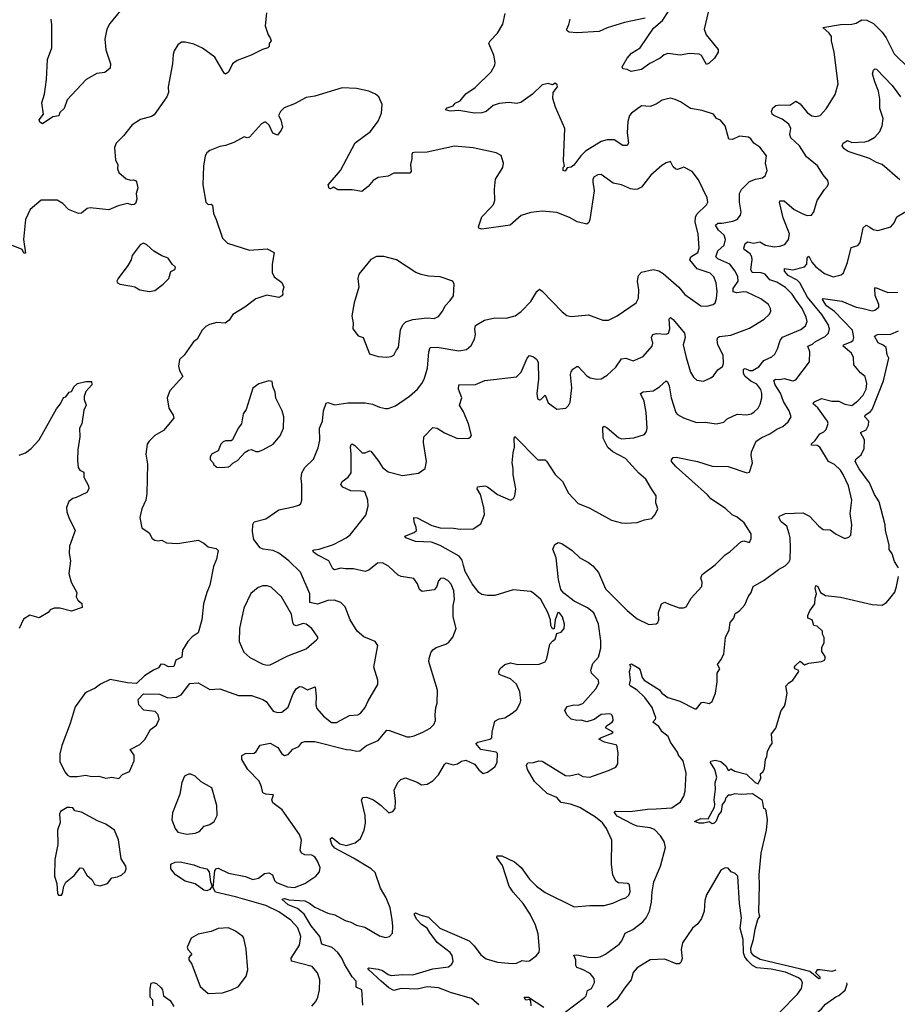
# Model space of a CAD drawing. Extents: x 2056909 to 2160450, y 827444 to 1016825.
# Tile 493 of 501: x 2140556 to 2146651, y 997915 to 1004751. Entities that reach past the tile are written whole.
import ezdxf

# ---------------------------------------------------------------- set-up
doc = ezdxf.new("R2010")
doc.units = 0

msp = doc.modelspace()

# ---------------------------------------------------------------- linework, layer by layer
at = {"layer": '0CON10XD'}
for points in [[(2142268.8, 1004798.8), (2142259.3, 1004709.3), (2142281.2, 1004645), (2142295.6, 1004625.6), (2142301.2, 1004605), (2142288, 1004585), (2142288.8, 1004565), (2142280, 1004555), (2142242.5, 1004545), (2142162.5, 1004505), (2142065, 1004468.8), (2142033.3, 1004445), (2142005, 1004386.7), (2141985, 1004373.3), (2141975, 1004380), (2141911.2, 1004491.2), (2141824.1, 1004554.1), (2141765, 1004581.2), (2141705, 1004596.2), (2141680, 1004595), (2141653.9, 1004576.1), (2141627.5, 1004535), (2141620.7, 1004509.3), (2141615.9, 1004444.1), (2141587.5, 1004285), (2141589.2, 1004245), (2141578, 1004215), (2141488.7, 1004091.3), (2141471.9, 1004078.1), (2141395, 1004058), (2141337.7, 1004022.3), (2141275.6, 1003944.4), (2141225.7, 1003894.3), (2141214.3, 1003865), (2141220.8, 1003775), (2141238, 1003745), (2141236, 1003715), (2141245, 1003690), (2141295, 1003646.7), (2141325, 1003637.5), (2141345, 1003640), (2141360, 1003635), (2141367.5, 1003625), (2141376.7, 1003585), (2141363.8, 1003545), (2141368.8, 1003505), (2141360, 1003475), (2141351.7, 1003468.3), (2141335, 1003466.2), (2141305, 1003476.2), (2141240.6, 1003459.4), (2141175, 1003430), (2141045, 1003445.6), (2141025, 1003439.4), (2140985, 1003408.9), (2140965, 1003406.5), (2140895, 1003432.9), (2140854.3, 1003474.3), (2140815, 1003498.8), (2140705, 1003497.5), (2140627.7, 1003432.3), (2140596.2, 1003365), (2140582, 1003225), (2140595, 1003130), (2140585, 1003130), (2140572.5, 1003155), (2140475, 1003195.8)], [(2141256, 1004815), (2141180.8, 1004725), (2141161.4, 1004685), (2141147.1, 1004615), (2141153.1, 1004543.1), (2141186.2, 1004445), (2141183.3, 1004415), (2141145.9, 1004384.1), (2141091.2, 1004378.8), (2141016.7, 1004335), (2140886.2, 1004195), (2140863.8, 1004135), (2140833.9, 1004106.1), (2140826.7, 1004083.3), (2140785, 1004077.5), (2140715, 1004027.5), (2140695, 1004040), (2140690, 1004055), (2140720, 1004095), (2140710, 1004175), (2140727.1, 1004235), (2140742.9, 1004335), (2140749.2, 1004475), (2140778.6, 1004555), (2140778.8, 1004715), (2140773.8, 1004755)], [(2143637.7, 1002027.7), (2143610, 1002075), (2143625.5, 1002125), (2143602.2, 1002185), (2143605, 1002216), (2143720.6, 1002219.4), (2143785, 1002245.8), (2144005, 1002271.1), (2144037.9, 1002305), (2144078.8, 1002401.2), (2144095, 1002418.8), (2144125, 1002411.2), (2144144.3, 1002394.3), (2144155.8, 1002374.2), (2144158.1, 1002255), (2144146.2, 1002155), (2144150.8, 1002120.8), (2144165, 1002111.2), (2144175, 1002113.8), (2144205, 1002143.3), (2144225, 1002091.2), (2144285, 1002046.2), (2144347.5, 1002055), (2144366.8, 1002073.2), (2144377.5, 1002095), (2144389.4, 1002195), (2144381.7, 1002288.3), (2144385, 1002307.5), (2144396.7, 1002325), (2144425, 1002343.8), (2144435, 1002343.8), (2144495, 1002277.5), (2144517.5, 1002265), (2144564.1, 1002255.9), (2144595, 1002257.1), (2144635, 1002284.3), (2144695, 1002338.6), (2144735, 1002395.6), (2144765, 1002400.6), (2144817, 1002383), (2144885, 1002412.5), (2144947.5, 1002485), (2144951.9, 1002505), (2144942.9, 1002545), (2144952, 1002565), (2144977.2, 1002572.8), (2145045, 1002567.1), (2145062, 1002575), (2145070, 1002605), (2145065.8, 1002674.2), (2145075, 1002684), (2145095, 1002669.2), (2145172.9, 1002575), (2145177.5, 1002545), (2145162.9, 1002495), (2145183.6, 1002405), (2145214.6, 1002304.6), (2145235, 1002270), (2145258.3, 1002248.3), (2145305, 1002241.4), (2145356.1, 1002263.9), (2145375, 1002277.5), (2145405, 1002320), (2145437.5, 1002342.5), (2145443.6, 1002365), (2145441.1, 1002421.1), (2145404.4, 1002495), (2145398.6, 1002528.6), (2145404.2, 1002545), (2145415, 1002552.5), (2145495, 1002560.6), (2145625, 1002609.2), (2145725, 1002671.2), (2145760, 1002705), (2145771.4, 1002725), (2145770.6, 1002745), (2145755.7, 1002775), (2145702.4, 1002812.4), (2145605, 1002859.6), (2145585, 1002862.8), (2145535, 1002855.3), (2145511.7, 1002861.7), (2145511.5, 1002885), (2145545.3, 1002935.3), (2145542.2, 1002965), (2145525.4, 1003005), (2145487.1, 1003055), (2145405, 1003090.4), (2145390, 1003105), (2145404, 1003146), (2145449.1, 1003185), (2145458.2, 1003225), (2145448.5, 1003255), (2145409, 1003289), (2145388.6, 1003325), (2145405, 1003339.1), (2145435, 1003338.7), (2145508, 1003352), (2145539.2, 1003365), (2145562.5, 1003395), (2145567.1, 1003415), (2145554.4, 1003485), (2145554.4, 1003545), (2145568.3, 1003571.7), (2145625, 1003628.6), (2145665, 1003644.4), (2145715, 1003652.5), (2145732.4, 1003667.6), (2145747.1, 1003705), (2145734.1, 1003755.9), (2145742, 1003805), (2145695.4, 1003865.4), (2145654.2, 1003895), (2145632.5, 1003925), (2145616.2, 1003936.2), (2145555, 1003942.9), (2145505, 1003918.5), (2145481.5, 1003921.5), (2145456, 1004015), (2145423, 1004053), (2145395.8, 1004065.8), (2145373.3, 1004095), (2145295, 1004121.9), (2145215, 1004134.3), (2145145, 1004180), (2145106.9, 1004196.9), (2145075, 1004205.8), (2145055, 1004202.5), (2145018.3, 1004191.7), (2144975.6, 1004164.4), (2144935, 1004149.2), (2144875, 1004154), (2144805, 1004103.3), (2144791.2, 1004085), (2144778, 1004045), (2144774.5, 1003965.5), (2144782.9, 1003895), (2144775, 1003878), (2144745, 1003878.6), (2144685, 1003916.5), (2144635, 1003916.9), (2144593.4, 1003906.6), (2144485, 1003839.1), (2144452, 1003805), (2144405, 1003740.8), (2144385, 1003727.3), (2144357.5, 1003722.5), (2144345, 1003700), (2144330, 1003705), (2144330, 1003725), (2144340, 1003735), (2144332.3, 1003772.3), (2144341.4, 1003995), (2144276.2, 1004145), (2144257.5, 1004205), (2144260, 1004245), (2144290, 1004285), (2144288.3, 1004298.3), (2144275, 1004310), (2144255, 1004300), (2144225, 1004307.5), (2144185, 1004300), (2144116.7, 1004235), (2144035, 1004177.1), (2144005, 1004170), (2143955, 1004175.8), (2143885, 1004170), (2143843.6, 1004156.4), (2143795, 1004114), (2143765.5, 1004104.5), (2143715, 1004102.9), (2143605, 1004120.6), (2143545, 1004116.9), (2143513.8, 1004125), (2143525, 1004139.2), (2143565, 1004154), (2143579.2, 1004170.8), (2143615, 1004187.5), (2143655, 1004236.7), (2143719.4, 1004280.6), (2143830.3, 1004389.7), (2143856, 1004435), (2143858, 1004455), (2143847.5, 1004505), (2143814.3, 1004585), (2143824, 1004605), (2143875, 1004656.7), (2143910.3, 1004719.7), (2143928.1, 1004795)], [(2144898.9, 1004761.1), (2144755, 1004731.5), (2144635, 1004693.8), (2144580.5, 1004669.5), (2144425, 1004660.9), (2144372.5, 1004665), (2144358, 1004675), (2144356.2, 1004685), (2144368.3, 1004718.3), (2144378.8, 1004755)], [(2145337.5, 1004802.5), (2145310, 1004685), (2145323.6, 1004645), (2145406, 1004545), (2145406.7, 1004525), (2145380, 1004485), (2145345, 1004449.2), (2145325, 1004440), (2145291.7, 1004501.7), (2145275, 1004512), (2145205, 1004517.5), (2145145, 1004504.4), (2145057.2, 1004517.2), (2145031.7, 1004508.3), (2145004.3, 1004485), (2144932.7, 1004447.3), (2144875, 1004404.3), (2144802.3, 1004392.3), (2144775, 1004406.2), (2144745, 1004410), (2144740.8, 1004425), (2144773.5, 1004485), (2144805, 1004517.7), (2144864.1, 1004555.9), (2144957.2, 1004692.8), (2145020, 1004745), (2145059.2, 1004805)], [(2143637.3, 1000962.7), (2143628.4, 1000998.4), (2143606.9, 1001026.9), (2143475, 1001099.7), (2143415.5, 1001124.5), (2143305, 1001128.5), (2143237.5, 1001155), (2143231.2, 1001165), (2143295, 1001190.6), (2143310.8, 1001205), (2143310, 1001225), (2143294.2, 1001265.8), (2143292.5, 1001295), (2143315, 1001292.5), (2143418.9, 1001238.9), (2143475, 1001222.5), (2143567.9, 1001222.1), (2143615.5, 1001214.5), (2143705, 1001217.5), (2143758.1, 1001251.9), (2143782.9, 1001315), (2143779.5, 1001365), (2143755.6, 1001455), (2143732.9, 1001495), (2143735, 1001507.5), (2143785, 1001514.2), (2143805, 1001508.1), (2143875, 1001455.8), (2143965, 1001416.2), (2143983.9, 1001426.1), (2143993.8, 1001445), (2144000.8, 1001495), (2143982.4, 1001592.4), (2143983.4, 1001635), (2143976.4, 1001675), (2143982.3, 1001745), (2143992.5, 1001782.5), (2143990, 1001845), (2143995, 1001857.5), (2144155, 1001696), (2144205, 1001696), (2144215, 1001686), (2144274, 1001594), (2144324.5, 1001544.5), (2144367.5, 1001465), (2144435, 1001392), (2144511.2, 1001361.2), (2144665, 1001276.7), (2144735, 1001258), (2144765, 1001256), (2144845, 1001261.2), (2144895, 1001280), (2144945, 1001287.5), (2144970, 1001315), (2144986.7, 1001355), (2144973, 1001397), (2144976.2, 1001445), (2144944.2, 1001494.2), (2144905, 1001562), (2144855, 1001602.9), (2144762.2, 1001705), (2144675, 1001750.3), (2144640.8, 1001780.8), (2144608.9, 1001845), (2144605, 1001922.5), (2144615, 1001928.8), (2144635, 1001918.6), (2144715, 1001851.5), (2144735, 1001841.8), (2144821.8, 1001848.2), (2144895, 1001872), (2144908.7, 1001891.3), (2144914.2, 1001915.8), (2144905.5, 1002024.5), (2144893.3, 1002103.3), (2144867.5, 1002155), (2144885, 1002167.3), (2144955, 1002173.5), (2144998.5, 1002201.5), (2145045, 1002243.3), (2145055, 1002237.5), (2145065, 1002210), (2145080, 1002125), (2145112.2, 1002025), (2145125, 1002010), (2145165, 1001986.9), (2145255, 1001954.4), (2145315, 1001958.1), (2145395, 1001946.2), (2145445, 1001956.7), (2145468.9, 1001981.1), (2145538.3, 1002011.7), (2145605, 1002008.6), (2145635, 1002015.6), (2145655, 1002025.8), (2145684.2, 1002055), (2145699.1, 1002080.9), (2145708.8, 1002125), (2145710, 1002155), (2145702.6, 1002182.6), (2145675, 1002220.8), (2145632.3, 1002242.3), (2145593.1, 1002273.1), (2145581.8, 1002295), (2145581.5, 1002325), (2145595, 1002329.2), (2145625, 1002315.3), (2145644.6, 1002314.6), (2145689.5, 1002340.5), (2145724.2, 1002385), (2145778.3, 1002411.7), (2145800.3, 1002429.7), (2145818.6, 1002465), (2145837.9, 1002525), (2145852.7, 1002547.3), (2145980.6, 1002599.4), (2146013.3, 1002625), (2146023.6, 1002655), (2146018.2, 1002685), (2145989.1, 1002745), (2145946.7, 1002806.7), (2145920.8, 1002845), (2145875, 1002892), (2145815, 1002928.4), (2145765.7, 1002945.7), (2145732.2, 1002985), (2145705, 1002994.1), (2145642.7, 1002995), (2145633.8, 1003016.2), (2145643.5, 1003085), (2145641.1, 1003105), (2145627.5, 1003125), (2145588.1, 1003155), (2145585.7, 1003165.7), (2145595, 1003197.5), (2145612, 1003208), (2145655, 1003199.6), (2145695, 1003209.5), (2145735, 1003186.9), (2145795, 1003174.5), (2145835, 1003177.8), (2145869.1, 1003190.9), (2145895.3, 1003224.7), (2145901.1, 1003265), (2145857.4, 1003375), (2145832.5, 1003485), (2145835.6, 1003494.4), (2145865, 1003493.8), (2145935, 1003433.5), (2145995, 1003402.9), (2146025, 1003392.9), (2146055, 1003394.2), (2146071.7, 1003418.3), (2146094.4, 1003495.6), (2146145, 1003572.5), (2146166.7, 1003595), (2146172.5, 1003615), (2146167.5, 1003635), (2146135, 1003673.3), (2146097, 1003737), (2146018.8, 1003798.8), (2145971.5, 1003875), (2145910.9, 1003930.9), (2145903.8, 1003955), (2145910, 1003995), (2145896.9, 1004025), (2145850.3, 1004060.3), (2145792, 1004085), (2145780.8, 1004095), (2145777.1, 1004115), (2145785, 1004140), (2145806.7, 1004155), (2145835, 1004159.6), (2145905, 1004156.7), (2145945, 1004185.8), (2145975, 1004166.9), (2146025, 1004105.8), (2146056, 1004084), (2146085, 1004080), (2146113.9, 1004086.1), (2146157.3, 1004132.7), (2146219.1, 1004230.9), (2146239.2, 1004305), (2146213.1, 1004525), (2146194.5, 1004604.5), (2146193.3, 1004635), (2146178.3, 1004658.3), (2146133.1, 1004696.9), (2146255, 1004718.6), (2146335, 1004719.2), (2146365, 1004727.5), (2146405, 1004750), (2146438.9, 1004748.9), (2146484.7, 1004724.7), (2146545, 1004665.6), (2146572.7, 1004625), (2146628.1, 1004515), (2146725, 1004420)], [(2146668.6, 1003638.6), (2146546.5, 1003746.5), (2146505, 1003760.6), (2146457.5, 1003787.5), (2146310, 1003835), (2146282.2, 1003855), (2146268, 1003875), (2146273.8, 1003895), (2146305, 1003912.2), (2146335, 1003899.5), (2146425, 1003903.6), (2146449.7, 1003910.3), (2146494.6, 1003935.4), (2146528.1, 1003975), (2146544.6, 1004015.4), (2146552.2, 1004065), (2146528.5, 1004135), (2146528.8, 1004198.8), (2146520.9, 1004255), (2146495, 1004320.6), (2146477.3, 1004375), (2146485, 1004401.2), (2146495, 1004410), (2146505, 1004407.5), (2146615.5, 1004295), (2146672.5, 1004215)], [(2141245, 999483.8), (2141269.3, 999510.7), (2141317.7, 999532.3), (2141350, 999605), (2141351.2, 999645), (2141323.8, 999685), (2141390.7, 999719.3), (2141425.5, 999754.5), (2141465, 999822.5), (2141505, 999852.5), (2141523.8, 999895), (2141518, 999925), (2141497.6, 999947.6), (2141418.3, 999958.3), (2141382.5, 999995), (2141378.3, 1000031.7), (2141415, 1000070), (2141527.7, 1000067.7), (2141585, 1000042), (2141645, 1000046.7), (2141675.9, 1000064.1), (2141736.4, 1000143.6), (2141795, 1000148), (2141875, 1000100.8), (2141945, 1000105.8), (2142075, 1000060), (2142165, 1000058.5), (2142245, 1000032.2), (2142266.9, 1000016.9), (2142315, 999951.4), (2142345, 999941.1), (2142376.4, 999943.6), (2142420.7, 999979.3), (2142453.5, 1000066.5), (2142475, 1000105.8), (2142498.3, 1000121.7), (2142515, 1000119.5), (2142555, 1000098.4), (2142608.8, 1000118.8), (2142615.4, 1000055), (2142612.4, 999995), (2142619.3, 999969.3), (2142665, 999915.6), (2142721.5, 999871.5), (2142755, 999872.7), (2142845, 999920), (2142905, 999925.8), (2142925, 999938), (2142955, 999976.2), (2142975, 1000021.2), (2143043.8, 1000135), (2143042, 1000165), (2143014.2, 1000255), (2143043, 1000407), (2143024.3, 1000434.3), (2142945.8, 1000465.8), (2142898.8, 1000505), (2142850, 1000585), (2142815.4, 1000675.4), (2142785, 1000704.3), (2142742, 1000722), (2142695, 1000718.5), (2142625, 1000692.4), (2142570.8, 1000705), (2142571.1, 1000765), (2142505.3, 1000915.3), (2142425.3, 1000995.3), (2142355, 1001046.5), (2142315, 1001066.2), (2142247.5, 1001075), (2142225, 1001085.6), (2142182.8, 1001142.8), (2142171.9, 1001195), (2142174.2, 1001245.8), (2142184.3, 1001265.7), (2142265, 1001286), (2142355, 1001348.8), (2142455, 1001368.8), (2142495, 1001380), (2142508.3, 1001391.7), (2142516.2, 1001415), (2142516, 1001525), (2142510, 1001565), (2142515.6, 1001605), (2142535, 1001642), (2142595, 1001701.2), (2142627.7, 1001777.7), (2142639.1, 1001830.9), (2142638.1, 1001915), (2142658.6, 1001965), (2142665.3, 1002035), (2142685, 1002088.6), (2142695, 1002092.9), (2142745, 1002077.5), (2142835, 1002090.6), (2142955, 1002090.8), (2143005, 1002082), (2143055, 1002060.8), (2143095, 1002052.5), (2143115, 1002052.5), (2143165, 1002069.2), (2143263.4, 1002136.6), (2143318, 1002185), (2143348.6, 1002225), (2143364.6, 1002255.4), (2143387.6, 1002332.4), (2143396.9, 1002445), (2143405.8, 1002474.2), (2143455, 1002478.5), (2143605, 1002452.9), (2143659.1, 1002460.9), (2143691.7, 1002488.3), (2143715, 1002532.5), (2143720, 1002565), (2143715.6, 1002605), (2143721.8, 1002628.2), (2143784.5, 1002665.5), (2143855, 1002681.9), (2143935, 1002680), (2143996.7, 1002695), (2144038.8, 1002725), (2144106, 1002795), (2144146.8, 1002863.2), (2144165, 1002880), (2144185, 1002867.5), (2144322, 1002722), (2144355, 1002697.5), (2144385, 1002690.8), (2144505, 1002701.2), (2144605, 1002664.2), (2144645, 1002666), (2144705, 1002694.2), (2144838, 1002785), (2144852.7, 1002817.3), (2144854.4, 1002875), (2144846.5, 1002935), (2144852.2, 1002975), (2144875, 1002999.4), (2144955, 1003017.1), (2144995, 1003008.1), (2145025, 1002990), (2145133.3, 1002893.3), (2145173.8, 1002843.8), (2145285, 1002764.4), (2145327.3, 1002762.7), (2145372.5, 1002775), (2145385.7, 1002784.3), (2145395.5, 1002814.5), (2145400, 1002865), (2145393.6, 1002925), (2145377.1, 1002967.1), (2145351.1, 1002991.1), (2145261.7, 1003021.7), (2145210, 1003085), (2145216, 1003105), (2145264.3, 1003135), (2145275.5, 1003165), (2145267.1, 1003265), (2145246.1, 1003345), (2145248.7, 1003381.3), (2145259.4, 1003400.6), (2145325.6, 1003465), (2145334.3, 1003485), (2145330.6, 1003515), (2145269.3, 1003639.3), (2145226.6, 1003696.6), (2145167.1, 1003727.1), (2145125, 1003711.4), (2145112.9, 1003712.9), (2145095, 1003730), (2145075, 1003766.7), (2145045, 1003758), (2145015, 1003739.2), (2144938.7, 1003671.3), (2144875, 1003589.2), (2144846.4, 1003573.6), (2144825, 1003571.4), (2144796.8, 1003576.8), (2144735, 1003604.2), (2144677.3, 1003617.3), (2144595, 1003675.8), (2144570, 1003675), (2144545, 1003660), (2144536.2, 1003645), (2144536.2, 1003625), (2144545.9, 1003564.1), (2144514.4, 1003365), (2144507.4, 1003342.6), (2144495, 1003332.5), (2144427.5, 1003347.5), (2144375, 1003378.1), (2144285, 1003413.1), (2144185, 1003421.9), (2144105, 1003412.5), (2144038.3, 1003391.7), (2143962.5, 1003325), (2143765, 1003295.8), (2143745, 1003303.3), (2143742.9, 1003312.9), (2143765, 1003382.5), (2143828.3, 1003448.3), (2143845, 1003468.8), (2143855.7, 1003495.7), (2143852.5, 1003575), (2143860, 1003645), (2143910, 1003725), (2143916.7, 1003755), (2143898.8, 1003808.8), (2143865, 1003826), (2143705, 1003861.4), (2143575, 1003874.2), (2143385, 1003832), (2143295, 1003830), (2143284.1, 1003825.9), (2143278.8, 1003815), (2143280, 1003785), (2143268.8, 1003745), (2143273.6, 1003696.4), (2143265, 1003686.7), (2143153.9, 1003686.1), (2143114.1, 1003665.9), (2143044.2, 1003655.8), (2143010, 1003635), (2142975, 1003593.8), (2142930.7, 1003559.3), (2142865, 1003570.8), (2142765, 1003570), (2142735, 1003587.5), (2142715, 1003577.5), (2142705, 1003580), (2142697.5, 1003605), (2142783.3, 1003705), (2142884.4, 1003895.6), (2142991.2, 1003975), (2143045, 1004047.5), (2143068.1, 1004101.9), (2143073, 1004163), (2143050, 1004215), (2143027.5, 1004235), (2142980, 1004255), (2142895, 1004274), (2142795, 1004278.8), (2142605, 1004220), (2142545, 1004210), (2142463.9, 1004166.1), (2142391.7, 1004138.3), (2142367.5, 1004115), (2142352.5, 1004085), (2142370, 1004055), (2142380, 1004005), (2142372.5, 1003985), (2142345, 1003950), (2142313.6, 1003963.6), (2142288.3, 1004018.3), (2142265, 1004040), (2142255, 1004040), (2142235, 1004028.8), (2142151.2, 1003935), (2142135, 1003930), (2142115, 1003938.8), (2142042.1, 1003897.9), (2141985, 1003878), (2141945, 1003872), (2141876.1, 1003843.9), (2141854.2, 1003825.8), (2141843.8, 1003805), (2141832, 1003735), (2141828, 1003605), (2141849.2, 1003485), (2141865, 1003468), (2141885, 1003470), (2141894, 1003464), (2141902.5, 1003405), (2141921.2, 1003365), (2141964.1, 1003234.1), (2141998.8, 1003198.8), (2142151.7, 1003151.7), (2142275, 1003160), (2142322.5, 1003135), (2142310, 1003055), (2142310, 1002995), (2142322.5, 1002965), (2142375.7, 1002925.7), (2142390.8, 1002895), (2142381.2, 1002865), (2142383.3, 1002845), (2142375, 1002833.3), (2142355, 1002822.5), (2142271.7, 1002838.3), (2142195, 1002814), (2142120, 1002755), (2142036.7, 1002705), (2142011.2, 1002665), (2141982.5, 1002645), (2141925, 1002648), (2141874.2, 1002635.8), (2141849.5, 1002620.5), (2141823.8, 1002595), (2141787.3, 1002532.7), (2141763.8, 1002515), (2141698.1, 1002421.9), (2141665, 1002392.5), (2141658.8, 1002345), (2141666.1, 1002316.1), (2141687.5, 1002275), (2141597.5, 1002175), (2141580.6, 1002125), (2141591.4, 1002055), (2141622, 1002005), (2141626, 1001985), (2141555, 1001898.8), (2141495, 1001863.8), (2141454.3, 1001825.7), (2141442, 1001805), (2141432.5, 1001735), (2141442.5, 1001665), (2141437.9, 1001462.1), (2141430.8, 1001415), (2141404, 1001355), (2141390, 1001295), (2141404.2, 1001224.2), (2141455, 1001187.5), (2141475, 1001150), (2141495, 1001136.7), (2141515, 1001133.3), (2141543.3, 1001136.7), (2141575, 1001120), (2141655, 1001113.8), (2141795, 1001136.7), (2141835, 1001116.7), (2141865, 1001091.2), (2141919.2, 1001079.2), (2141933.8, 1001065), (2141922, 1001005), (2141902.5, 1000955), (2141875.7, 1000825), (2141854.5, 1000775.5), (2141831.2, 1000695), (2141820.8, 1000585), (2141795.8, 1000495), (2141753.2, 1000466.8), (2141723.8, 1000435), (2141686.7, 1000375), (2141682.5, 1000325), (2141640, 1000305), (2141625, 1000260), (2141588.3, 1000258.3), (2141560, 1000275), (2141535, 1000276.7), (2141519.3, 1000250.7), (2141485, 1000236.2), (2141423.3, 1000195), (2141366.4, 1000143.6), (2141305, 1000146.7), (2141185, 1000171.2), (2141117.5, 1000137.5), (2141079.7, 1000110.3), (2141025, 1000085.8), (2141007.9, 1000072.1), (2140940.3, 999979.7), (2140905.7, 999864.3), (2140847.3, 999712.7), (2140834.2, 999655), (2140835, 999600), (2140869.3, 999529.3), (2140887.5, 999505), (2140905, 999496.7), (2140955, 999496), (2141015, 999506.2), (2141055, 999497.5), (2141105, 999500), (2141155, 999486.2), (2141195, 999491.2), (2141245, 999483.8)], [(2144710, 999615), (2144712.3, 999662.3), (2144703.3, 999715), (2144616.2, 999735), (2144576.7, 999755), (2144588.8, 999765), (2144666.7, 999795), (2144676.7, 999805), (2144624.2, 999835), (2144630.5, 999849.5), (2144670, 999875), (2144676.2, 999885), (2144675, 999910), (2144665, 999926.7), (2144655, 999931.2), (2144595, 999927.1), (2144545, 999893.1), (2144495, 999875.7), (2144455, 999888.6), (2144424.3, 999885.7), (2144384.7, 999894.7), (2144356, 999925), (2144341.2, 999955), (2144357.5, 999982.5), (2144405, 999993.5), (2144435, 999991.8), (2144465.7, 1000004.3), (2144557.5, 1000105), (2144576.9, 1000145), (2144574.3, 1000165), (2144526.9, 1000215), (2144521.9, 1000235), (2144535, 1000281.2), (2144575.5, 1000324.5), (2144592.1, 1000387.9), (2144592.1, 1000437.9), (2144574.7, 1000555), (2144543.8, 1000633.8), (2144498.7, 1000668.7), (2144406.4, 1000715), (2144335, 1000770.3), (2144314.5, 1000794.5), (2144296.7, 1000865), (2144280.8, 1001015), (2144257.7, 1001075), (2144271.9, 1001108.1), (2144295, 1001120.8), (2144320, 1001115), (2144392, 1001065), (2144445.5, 1001015.5), (2144505, 1000983.1), (2144535, 1000958.6), (2144575, 1000912.5), (2144625, 1000799.2), (2144775, 1000649.2), (2144845, 1000590.8), (2144925, 1000553.3), (2144975, 1000557.5), (2144987.5, 1000565), (2144993.8, 1000585), (2144992, 1000635), (2145012, 1000695), (2145035, 1000707.5), (2145065, 1000694), (2145135, 1000668.8), (2145165, 1000668), (2145184.1, 1000675.9), (2145218, 1000735), (2145293, 1000817), (2145294.4, 1000845), (2145285.7, 1000875), (2145295, 1000900), (2145385, 1000966), (2145455, 1001036), (2145490.5, 1001059.5), (2145563.3, 1001125), (2145585, 1001133.3), (2145625, 1001122.5), (2145635, 1001150), (2145635, 1001182.5), (2145587.6, 1001257.6), (2145538.1, 1001298.1), (2145504.5, 1001314.5), (2145457.2, 1001357.2), (2145354.7, 1001424.7), (2145332.1, 1001452.1), (2145115, 1001645.8), (2145081.2, 1001685), (2145081.2, 1001695), (2145095, 1001712.5), (2145115, 1001713.3), (2145263.3, 1001683.3), (2145365, 1001652.5), (2145475, 1001648.5), (2145605, 1001606), (2145625, 1001610), (2145645.8, 1001675), (2145635.7, 1001725), (2145638.3, 1001751.7), (2145670, 1001825), (2145708.6, 1001851.4), (2145765, 1001875.7), (2145815, 1001908.8), (2145855, 1001926.9), (2145891.7, 1001958.3), (2145912.9, 1001995), (2145900, 1002035), (2145860.8, 1002100.8), (2145838.9, 1002158.9), (2145803.3, 1002215), (2145792.8, 1002247.2), (2145804.4, 1002255.6), (2145835, 1002253), (2145865, 1002260), (2145925, 1002243.1), (2145945, 1002251.2), (2146040, 1002375), (2146043.5, 1002445), (2146028.9, 1002485), (2146062.2, 1002497.8), (2146083.5, 1002516.5), (2146149.4, 1002550.6), (2146173.1, 1002575), (2146179.6, 1002605), (2146169.7, 1002635), (2146125.8, 1002705), (2146026.9, 1002825), (2145973.9, 1002925), (2145955, 1002942.3), (2145891.6, 1002975), (2145867.9, 1003005), (2145866, 1003024), (2145925, 1003014.8), (2146005, 1003034.5), (2146022.1, 1003055), (2146024.3, 1003095.7), (2146035, 1003109.2), (2146057.7, 1003067.7), (2146085, 1003036.1), (2146145, 1002989.2), (2146205, 1002966.5), (2146259.8, 1002980.2), (2146276.2, 1002993.8), (2146305.6, 1003065), (2146330.9, 1003169.1), (2146376.8, 1003183.2), (2146392.2, 1003205), (2146413, 1003307), (2146435, 1003325.6), (2146460.2, 1003310.2), (2146482.5, 1003295), (2146515, 1003288.8), (2146605, 1003313.8), (2146628.3, 1003341.7), (2146646.8, 1003383.2), (2146709.7, 1003420.3)], [(2141455, 1002864.3), (2141495, 1002871.4), (2141551.2, 1002915), (2141592.5, 1002955), (2141606.4, 1003003.6), (2141633, 1003017), (2141637, 1003033), (2141614, 1003054), (2141586.7, 1003095), (2141542.1, 1003112.1), (2141486.7, 1003145), (2141438.6, 1003188.6), (2141415, 1003198.8), (2141392.3, 1003187.7), (2141336.7, 1003115), (2141330, 1003085), (2141306.1, 1003043.9), (2141238.8, 1002955), (2141230, 1002935), (2141234, 1002924), (2141250, 1002915), (2141335, 1002901.2), (2141355.9, 1002895.9), (2141390, 1002875), (2141455, 1002864.3)], [(2143105, 1002408.8), (2143135, 1002413.3), (2143155, 1002422.5), (2143171.7, 1002458.3), (2143186.2, 1002475), (2143201.1, 1002598.9), (2143217.4, 1002632.6), (2143237.2, 1002652.8), (2143285, 1002670.6), (2143385, 1002682), (2143435, 1002676), (2143465, 1002690), (2143495, 1002730), (2143510, 1002765), (2143545, 1002801.2), (2143567.5, 1002835), (2143573.8, 1002915), (2143563.3, 1002935), (2143475, 1002966), (2143395, 1002970.8), (2143343, 1002983), (2143306.8, 1002996.8), (2143173, 1003083), (2143085, 1003108), (2143032.7, 1003107.3), (2142995, 1003086.7), (2142910, 1002985), (2142903.3, 1002955), (2142910, 1002895), (2142878.8, 1002785), (2142863.3, 1002695), (2142872.5, 1002645), (2142870, 1002605), (2142907, 1002557), (2142940, 1002545), (2142985, 1002432.5), (2143045, 1002413.8), (2143105, 1002408.8)], [(2145056.1, 1000046.1), (2145139.6, 1000019.6), (2145245, 999966.2), (2145255, 999967.5), (2145290.5, 1000009.5), (2145305, 1000012), (2145345, 1000003.3), (2145365, 1000017.5), (2145388.1, 1000075), (2145400.6, 1000155), (2145398.8, 1000215), (2145417.5, 1000245), (2145400.8, 1000275), (2145425, 1000306.2), (2145445, 1000346.7), (2145457, 1000463), (2145483.3, 1000515), (2145490, 1000565), (2145515.6, 1000595), (2145525, 1000628.6), (2145555, 1000646.9), (2145591.7, 1000688.3), (2145615, 1000744), (2145635, 1000774), (2145648.9, 1000815), (2145725, 1000859.6), (2145826.5, 1000935), (2145871.3, 1000958.7), (2145897.1, 1000985), (2145905.4, 1001004.6), (2145908.9, 1001085), (2145905.8, 1001155), (2145898.9, 1001181.1), (2145882.7, 1001235), (2145842.9, 1001265), (2145828.8, 1001295), (2145832.5, 1001305), (2145875, 1001321.8), (2145993.3, 1001326.7), (2146041.1, 1001305), (2146105, 1001234.3), (2146135, 1001210.8), (2146185, 1001210), (2146225, 1001179.4), (2146285, 1001150), (2146315, 1001158), (2146327.1, 1001172.9), (2146334, 1001245), (2146322.7, 1001322.7), (2146335.4, 1001415), (2146312.7, 1001515), (2146275, 1001594.3), (2146255, 1001623.1), (2146215, 1001662.2), (2146173.3, 1001685), (2146113.3, 1001783.3), (2146095, 1001794.3), (2146058, 1001798), (2146051.2, 1001805), (2146080.2, 1001829.8), (2146112, 1001875), (2146140.7, 1001889.3), (2146155.7, 1001905), (2146171.3, 1001948.7), (2146166.5, 1001965), (2146151.5, 1001981.5), (2146097.5, 1002057.5), (2146065.6, 1002085), (2146071.4, 1002095), (2146125, 1002120.8), (2146195, 1002102.3), (2146245, 1002103.8), (2146285, 1002081.6), (2146335, 1002071.8), (2146377.5, 1002105), (2146412.5, 1002145), (2146433.2, 1002186.8), (2146439.4, 1002225), (2146427.1, 1002275), (2146395, 1002300), (2146348, 1002355), (2146345.6, 1002405), (2146331.9, 1002435), (2146274.3, 1002485), (2146275.8, 1002495), (2146331.2, 1002515), (2146344.6, 1002525.4), (2146349.5, 1002545), (2146338.2, 1002595), (2146214.7, 1002725), (2146158.2, 1002765), (2146131.1, 1002808.9), (2146135, 1002815.6), (2146265, 1002796.2), (2146365, 1002755.5), (2146405, 1002747.3), (2146475, 1002729.2), (2146495, 1002734), (2146523.3, 1002755), (2146522.9, 1002775), (2146495.7, 1002835.7), (2146493.3, 1002885), (2146498.3, 1002891.7), (2146585, 1002857.9), (2146655, 1002858.5)], [(2146658.1, 1000945), (2146630.5, 1000990.5), (2146615, 1001042.5), (2146593, 1001073), (2146593.3, 1001105), (2146568, 1001205), (2146566.9, 1001245), (2146523.7, 1001403.7), (2146492.9, 1001455), (2146456.6, 1001536.6), (2146385, 1001634), (2146356.7, 1001685), (2146365, 1001702.2), (2146400.5, 1001729.5), (2146420.5, 1001775), (2146422.5, 1001835), (2146396, 1001885), (2146435, 1001904.6), (2146450.3, 1001935), (2146453.5, 1001965), (2146425.4, 1001995), (2146428.4, 1002005), (2146465, 1002030), (2146475.6, 1002044.4), (2146555, 1002244.4), (2146591.2, 1002401.2), (2146580, 1002425), (2146573.1, 1002475), (2146552.1, 1002492.1), (2146517.7, 1002507.7), (2146492.9, 1002555), (2146513.5, 1002566.5), (2146605, 1002567.8), (2146659.5, 1002590.5)], [(2140553, 1001727), (2140595.7, 1001744.3), (2140635, 1001773.8), (2140690, 1001835), (2140811.3, 1002048.7), (2140840, 1002085), (2140860.7, 1002129.3), (2140875, 1002132.5), (2140900, 1002165), (2140915, 1002170), (2140933.3, 1002205), (2140957.5, 1002225), (2141015, 1002238.6), (2141055, 1002240), (2141057.5, 1002215), (2141015, 1002168.8), (2141003.8, 1002135), (2141003.9, 1002113.9), (2141017.5, 1002075), (2141000.7, 1002039.3), (2140986.1, 1001946.1), (2140972, 1001915), (2140974.1, 1001855.9), (2140960, 1001765), (2140957.3, 1001692.7), (2140962.7, 1001642.7), (2140972.9, 1001622.9), (2141000.7, 1001610.7), (2141001.2, 1001575), (2141033.3, 1001515), (2141036.7, 1001495), (2141021.2, 1001468.8), (2140947.5, 1001435), (2140923.9, 1001426.1), (2140897.5, 1001405), (2140881.2, 1001365), (2140883.8, 1001335), (2140897.5, 1001295), (2140940, 1001205), (2140902.5, 1001095), (2140900, 1001045), (2140908.8, 1000995), (2140897, 1000907), (2140912.5, 1000845), (2140952.5, 1000775), (2140947.5, 1000745), (2140960.5, 1000720.5), (2140988.3, 1000698.3), (2140989.3, 1000670.7), (2140915, 1000643.8), (2140834.1, 1000665.9), (2140795, 1000666.2), (2140766.4, 1000653.6), (2140752.5, 1000635), (2140690.7, 1000599.3), (2140625, 1000617.5), (2140581.7, 1000588.3), (2140552.5, 1000525)], [(2141955, 1001643.3), (2142005, 1001647.5), (2142020, 1001655), (2142035, 1001672.5), (2142069.3, 1001690.7), (2142120.7, 1001749.3), (2142145, 1001763.3), (2142165, 1001766.7), (2142195, 1001754), (2142215, 1001752.5), (2142245, 1001763.8), (2142316.4, 1001803.6), (2142365, 1001862), (2142387.8, 1001915), (2142389.4, 1001995), (2142378.1, 1002035), (2142334.3, 1002124.3), (2142330, 1002165), (2142312.5, 1002205), (2142310, 1002240), (2142285, 1002243.3), (2142216.1, 1002223.9), (2142175.9, 1002194.1), (2142127.5, 1002045), (2142107.5, 1002015), (2142096.7, 1001945), (2142072.5, 1001915), (2142032.5, 1001835), (2142025, 1001827.5), (2141985, 1001827.5), (2141969.3, 1001820.7), (2141953.3, 1001805), (2141933, 1001757), (2141887.5, 1001735), (2141877.5, 1001715), (2141878.3, 1001698.3), (2141900, 1001675), (2141905, 1001660), (2141923.8, 1001643.8), (2141955, 1001643.3)], [(2142585, 997902), (2142612.5, 997935), (2142626.9, 997965), (2142637.8, 998015), (2142639.5, 998085), (2142624.6, 998134.6), (2142587.9, 998177.9), (2142442.9, 998215), (2142441.5, 998235), (2142498.8, 998325), (2142508.7, 998385), (2142487.2, 998447.2), (2142439.4, 998499.4), (2142355, 998556.5), (2142265, 998602.2), (2142055, 998661.8), (2141915, 998693.1), (2141898.8, 998725), (2141910, 998845), (2141921.7, 998858.3), (2141935, 998860), (2142005, 998826.4), (2142122.9, 998802.9), (2142175, 998782.5), (2142215, 998790.5), (2142255, 998822.7), (2142285, 998828.2), (2142310.6, 998815), (2142324.4, 998775), (2142339.8, 998759.8), (2142415, 998730.4), (2142465, 998726.2), (2142536.2, 998753.8), (2142613.3, 998805), (2142636.7, 998835), (2142642, 998865), (2142625, 998908.8), (2142605, 998938), (2142585, 998950.8), (2142535, 998952.9), (2142512.5, 998965), (2142504.4, 998985), (2142512.5, 999055), (2142500, 999095), (2142377.8, 999265), (2142313.3, 999315), (2142307.3, 999335), (2142319.4, 999369.4), (2142265, 999374.6), (2142243.4, 999383.4), (2142236, 999426), (2142218.6, 999465), (2142138.9, 999545), (2142098, 999615), (2142098, 999642), (2142124.5, 999655.5), (2142185, 999660), (2142198.8, 999671.2), (2142225, 999713.8), (2142295, 999727.5), (2142349.1, 999699.1), (2142375, 999653.3), (2142395, 999643.3), (2142420.7, 999649.3), (2142453.2, 999686.8), (2142493.3, 999705), (2142515, 999733.3), (2142535, 999740), (2142605, 999740), (2142825, 999684.3), (2142855, 999682.9), (2142895, 999673.1), (2142917.5, 999675), (2142965, 999712.5), (2143045, 999746.9), (2143105, 999818.6), (2143125, 999817.1), (2143243.2, 999773.2), (2143265, 999771.4), (2143295, 999778.6), (2143355, 999805.7), (2143406.6, 999833.4), (2143432.1, 999857.9), (2143444, 999885), (2143440.8, 999925), (2143446, 999975), (2143455.6, 1000005), (2143456.8, 1000096.8), (2143407.5, 1000255), (2143398, 1000295), (2143400, 1000315), (2143410.8, 1000355), (2143424.4, 1000375.6), (2143448.3, 1000391.7), (2143515, 1000415.6), (2143535, 1000429.2), (2143564.4, 1000465), (2143587.1, 1000525), (2143566.9, 1000605), (2143565.8, 1000685), (2143575.8, 1000725), (2143570, 1000785), (2143551.2, 1000831.2), (2143528, 1000858), (2143500, 1000875), (2143478.3, 1000871.7), (2143463.3, 1000855), (2143449.5, 1000810.5), (2143435, 1000792.5), (2143350.7, 1000780.7), (2143332.5, 1000795), (2143317.5, 1000835), (2143292.3, 1000872.3), (2143205, 1000886), (2143183.3, 1000895), (2143116.2, 1000956.2), (2143075, 1000981.1), (2143041.1, 1000978.9), (2142980.3, 1000929.7), (2142955, 1000919.2), (2142875, 1000939.1), (2142817.6, 1000937.6), (2142785, 1000943.1), (2142740.9, 1000930.9), (2142729.8, 1000939.8), (2142703.1, 1000995), (2142622, 1001035), (2142596.2, 1001055), (2142592, 1001065), (2142599.7, 1001070.3), (2142635, 1001075.5), (2142735, 1001108.2), (2142823.8, 1001155), (2142850, 1001175), (2142959.1, 1001310.9), (2142975.7, 1001374.3), (2142974.2, 1001415), (2142955, 1001468.8), (2142945, 1001476), (2142925, 1001477.1), (2142855, 1001480.5), (2142800.8, 1001505), (2142785.6, 1001525), (2142794.2, 1001545), (2142835.8, 1001575), (2142856.9, 1001605), (2142858.8, 1001735), (2142853.6, 1001786.4), (2142857.7, 1001802.3), (2142865, 1001805.8), (2142884, 1001795), (2142935, 1001744.4), (2142955, 1001743.1), (2142985, 1001757.5), (2142995, 1001756), (2143050.8, 1001685), (2143075, 1001642), (2143115, 1001612), (2143215, 1001586), (2143325, 1001603.3), (2143372.5, 1001635), (2143381.2, 1001685), (2143359.4, 1001815), (2143362.5, 1001855), (2143425, 1001918.8), (2143455, 1001916.2), (2143505, 1001882), (2143595, 1001842.9), (2143675, 1001846.7), (2143687.5, 1001855), (2143692.5, 1001865), (2143672.5, 1001945), (2143637.7, 1002027.7)], [(2142938.6, 997908.6), (2142931.4, 998015), (2142893.4, 998033.4), (2142891.3, 998075), (2142865.7, 998105.7), (2142810.7, 998195), (2142794, 998235), (2142765, 998273.8), (2142725, 998309.6), (2142653.9, 998333.9), (2142639.1, 998385), (2142579.9, 998459.9), (2142531.3, 998541.3), (2142485, 998579.3), (2142420.4, 998605), (2142376, 998645), (2142395, 998648.8), (2142425, 998640.5), (2142535, 998634.5), (2142568.5, 998618.5), (2142605, 998590.5), (2142695, 998548.2), (2142745, 998535.5), (2142815, 998497.3), (2142855.4, 998485.4), (2142895, 998464.2), (2142951.7, 998451.7), (2143055, 998390), (2143095, 998380), (2143123.6, 998386.4), (2143145, 998410), (2143148, 998455), (2143142.2, 998505), (2143129.1, 998585), (2143100.8, 998655), (2143062.5, 998722.5), (2143025, 998829.4), (2142996.7, 998855), (2142875, 998929.4), (2142745, 998998.5), (2142723.1, 999025), (2142713.6, 999056.4), (2142715, 999066.7), (2142725, 999072.5), (2142779.2, 999029.2), (2142825, 999018.6), (2142884.7, 999035.3), (2142923.3, 999066.7), (2142949.1, 999125), (2142957, 999173), (2142954.5, 999225), (2142930, 999335), (2142938.3, 999351.7), (2142965, 999353.8), (2143012.5, 999335), (2143065.9, 999295.9), (2143120, 999245), (2143146.4, 999253.6), (2143162.5, 999275), (2143166.2, 999325), (2143156, 999405), (2143185, 999456.7), (2143203.3, 999475), (2143235, 999488), (2143316.8, 999456.8), (2143345, 999438.8), (2143385, 999444), (2143424.3, 999465.7), (2143465, 999508.8), (2143505, 999580), (2143518, 999592), (2143565, 999577.5), (2143595, 999584), (2143625, 999603.8), (2143655, 999610), (2143715, 999583.3), (2143745, 999542.5), (2143775, 999517.5), (2143805, 999527.5), (2143855.9, 999564.1), (2143872, 999595), (2143875, 999656.7), (2143865, 999665.6), (2143757.5, 999685), (2143722.5, 999725), (2143736.7, 999735), (2143820, 999755), (2143833.8, 999765), (2143836.2, 999805), (2143855, 999880), (2143885, 999896.2), (2143925, 999903.3), (2143975, 999936.7), (2144007.3, 999962.7), (2144031.2, 1000005), (2144036, 1000025), (2144028.1, 1000085), (2144005, 1000137.5), (2143965, 1000175.6), (2143886.1, 1000206.1), (2143884, 1000225), (2143893, 1000247), (2143925.6, 1000274.4), (2143965, 1000286.7), (2144015, 1000274.5), (2144164.1, 1000275.9), (2144205, 1000294), (2144216.5, 1000315), (2144238, 1000415), (2144255, 1000437.5), (2144275, 1000450), (2144285, 1000490), (2144315, 1000498), (2144336, 1000525), (2144338.6, 1000555), (2144325.4, 1000605.4), (2144305, 1000634), (2144292, 1000635), (2144273.3, 1000585), (2144267, 1000523), (2144255, 1000522.5), (2144244.4, 1000544.4), (2144241.5, 1000585), (2144222.5, 1000635), (2144175.8, 1000725), (2144125, 1000770.8), (2144105, 1000781.1), (2143982.1, 1000792.1), (2143855, 1000752.7), (2143805, 1000752.5), (2143765, 1000760.5), (2143744.4, 1000775), (2143697.5, 1000835), (2143650.3, 1000920.3), (2143637.3, 1000962.7)], [(2146607.5, 1000745), (2146632.4, 1000777.6), (2146645, 1000816.2), (2146659.7, 1000885)], [(2142275, 1000270), (2142295, 1000272.5), (2142418.8, 1000335), (2142545, 1000384.2), (2142616.7, 1000445), (2142626.2, 1000455), (2142626.7, 1000465), (2142584.2, 1000525), (2142545, 1000555.6), (2142525, 1000559.1), (2142475, 1000543.8), (2142460.1, 1000550.1), (2142451.8, 1000565), (2142443.9, 1000625), (2142374.7, 1000744.7), (2142301.1, 1000811.1), (2142275, 1000820.9), (2142245, 1000821.5), (2142211.2, 1000808.8), (2142161.8, 1000768.2), (2142111.1, 1000665), (2142082.2, 1000525), (2142079.4, 1000435), (2142111.2, 1000361.2), (2142155, 1000324), (2142245, 1000277.5), (2142275, 1000270)], [(2146222.5, 998152.2), (2146195, 998142.1), (2146115, 998155.3), (2146095, 998153.5), (2146082, 998135), (2146112.5, 998105), (2146112.5, 998095), (2146105, 998092), (2146042.7, 998142.7), (2145981.2, 998158.8), (2145697.5, 998227.5), (2145655, 998251.3), (2145636.2, 998275), (2145634, 998305), (2145651.4, 998365), (2145662.9, 998437.1), (2145681.8, 998505), (2145695.4, 998525), (2145688, 998555), (2145694.4, 998745), (2145690, 998815), (2145704.2, 998965), (2145742.1, 999125), (2145748.5, 999195), (2145739.4, 999259.4), (2145735, 999270), (2145723.3, 999275), (2145715, 999330), (2145645, 999376), (2145565, 999372.5), (2145522.7, 999377.3), (2145493, 999367), (2145475, 999367.5), (2145460.7, 999349.3), (2145452.5, 999325), (2145435, 999302.5), (2145426.4, 999255), (2145409.4, 999230.6), (2145392.4, 999187.6), (2145378.2, 999171.8), (2145365, 999167.8), (2145345, 999182), (2145307.9, 999172.1), (2145275, 999172.2), (2145242.5, 999185), (2145285, 999206.1), (2145337.5, 999202.5), (2145380.8, 999285), (2145384.2, 999305), (2145377.9, 999335), (2145388.5, 999408.5), (2145386.2, 999453.8), (2145398.3, 999491.7), (2145383.8, 999545), (2145352.5, 999595), (2145356, 999604), (2145385, 999610), (2145425, 999602), (2145460.5, 999570.5), (2145475, 999540), (2145485, 999540), (2145495, 999550), (2145523, 999533), (2145602.6, 999512.6), (2145663.3, 999455), (2145685, 999446.2), (2145702, 999485), (2145701.2, 999515), (2145718.6, 999531.4), (2145728.6, 999551.4), (2145734.4, 999615), (2145745.5, 999635), (2145749.7, 999670.3), (2145764.2, 999705.8), (2145782, 999725), (2145776.5, 999793.5), (2145806.6, 999833.4), (2145843.8, 999955), (2145866, 999985), (2145875, 1000010), (2145886.2, 1000075), (2145876.2, 1000125), (2145894.1, 1000145.9), (2145925, 1000166), (2145966.5, 1000225), (2145962.5, 1000235), (2145938.8, 1000245), (2145936, 1000255), (2145942.7, 1000267.3), (2145975, 1000297.5), (2146005, 1000273.1), (2146036.7, 1000283.3), (2146123.8, 1000295), (2146144, 1000305), (2146149.4, 1000315), (2146150, 1000330), (2146127.5, 1000365), (2146127.5, 1000395), (2146142.5, 1000425), (2146141.7, 1000461.7), (2146130, 1000485), (2146130, 1000505), (2146095, 1000540), (2146070, 1000545), (2146060, 1000585), (2146030, 1000595), (2146030, 1000615), (2146043, 1000647), (2146078.8, 1000695), (2146080, 1000735), (2146088.8, 1000765), (2146079.2, 1000805), (2146085, 1000823.3), (2146099.2, 1000815), (2146116, 1000775), (2146152.6, 1000752.6), (2146257, 1000743), (2146475, 1000690), (2146545, 1000686), (2146576.2, 1000705), (2146607.5, 1000745)], [(2144345, 997861.1), (2144478, 997962), (2144488.7, 997975), (2144499.1, 998010.9), (2144527.8, 998025), (2144546.8, 998066.8), (2144544.4, 998095), (2144518.2, 998128.2), (2144465, 998157.8), (2144425, 998171.2), (2144418, 998185), (2144418, 998225), (2144403.9, 998256.1), (2144425, 998259.2), (2144505, 998242.2), (2144555, 998239.5), (2144586.2, 998245), (2144625, 998263.5), (2144717.9, 998332.1), (2144737.8, 998355), (2144761.3, 998408.7), (2144814.5, 998435), (2144882.1, 998487.9), (2144906.9, 998515), (2144928.8, 998561.2), (2144944.1, 998625), (2144947.4, 998695), (2144959.7, 998765), (2145005.4, 998875), (2145039.6, 999005), (2145031.8, 999045), (2145005.4, 999085), (2144965, 999128.5), (2144935, 999140.5), (2144845, 999151.2), (2144815, 999162.7), (2144705, 999221.8), (2144685, 999250), (2144694.2, 999255.8), (2144795, 999253.8), (2144915, 999270.9), (2144975, 999273.2), (2145085, 999279.4), (2145145, 999320), (2145168.6, 999361.4), (2145177.8, 999395), (2145185, 999520), (2145164.3, 999605), (2145132, 999645), (2145125, 999666.2), (2145075.5, 999735), (2145058.6, 999775), (2145016.7, 999806.7), (2144995.4, 999845), (2144952.5, 999875), (2144972.2, 999895), (2144972.7, 999905), (2144948.9, 999975), (2144896.5, 1000046.5), (2144845, 1000096.1), (2144795.4, 1000125.4), (2144791.5, 1000135), (2144797.3, 1000165), (2144789.6, 1000225), (2144800, 1000255), (2144793.3, 1000275), (2144805, 1000280), (2144855, 1000249.1), (2144865.5, 1000234.5), (2144878, 1000185), (2144892.2, 1000165), (2144998.9, 1000098.9), (2145014.8, 1000074.8), (2145056.1, 1000046.1)], [(2143745, 997912), (2143693.8, 997955), (2143555, 997995.2), (2143465, 998030.4), (2143385, 998037.6), (2143315, 998020.7), (2143205, 998024.6), (2143155, 998011.9), (2143120.3, 998030.3), (2143065.5, 998075), (2142980, 998155), (2142973.3, 998165), (2142981.4, 998168.6), (2143045, 998158.8), (2143075, 998149.3), (2143115, 998122.5), (2143135, 998116.4), (2143215, 998122.9), (2143285, 998120), (2143425, 998161.8), (2143533.3, 998175), (2143555.8, 998195), (2143565.4, 998214.6), (2143558.5, 998255), (2143545.6, 998275), (2143454.1, 998344.1), (2143400.9, 998415), (2143385.6, 998445), (2143345, 998469.2), (2143314.4, 998505), (2143296.7, 998535), (2143297.5, 998545), (2143305, 998550), (2143335.6, 998535.6), (2143395, 998521.2), (2143474, 998444), (2143676.9, 998355), (2143711, 998321), (2143758.3, 998258.3), (2143795, 998230), (2143875, 998207.5), (2143975, 998198), (2144005, 998202), (2144045, 998218.8), (2144075, 998214), (2144095, 998218), (2144145.9, 998254.1), (2144162.3, 998277.7), (2144165.8, 998295), (2144156.9, 998405), (2144137.8, 998465), (2144100.2, 998540.2), (2144051.2, 998615), (2143983.2, 998693.2), (2143955.3, 998735), (2143909.1, 998879.1), (2143868.8, 998935), (2143871.2, 998945), (2143905, 998945.3), (2143992.9, 998905), (2144038.6, 998865), (2144097.1, 998785), (2144145.7, 998735), (2144205, 998692.5), (2144407, 998593), (2144515, 998602), (2144615, 998602), (2144675, 998618), (2144735, 998646.2), (2144765.9, 998654.1), (2144785, 998672.5), (2144796, 998695), (2144790, 998745), (2144780, 998755), (2144715, 998758.8), (2144695, 998770), (2144674.5, 998814.5), (2144666.4, 998885), (2144668.5, 999055), (2144631.8, 999135), (2144602.1, 999175), (2144555, 999215.4), (2144445, 999281.2), (2144381.2, 999305), (2144315, 999316.4), (2144285, 999350.4), (2144218.8, 999378.8), (2144132, 999462), (2144082.5, 999545), (2144074.6, 999575), (2144085, 999590.8), (2144125, 999594.3), (2144160, 999605), (2144185, 999603.1), (2144345.8, 999504.2), (2144375, 999501.4), (2144434.3, 999514.3), (2144467.3, 999497.3), (2144515, 999493.1), (2144645, 999538), (2144695, 999561.2), (2144710, 999585), (2144710, 999615)], [(2141715.9, 999095.9), (2141775, 999102.9), (2141805, 999115.6), (2141836.8, 999153.2), (2141875, 999163.3), (2141906, 999185), (2141927.5, 999225), (2141924.2, 999295), (2141889.3, 999419.3), (2141815, 999460), (2141775, 999498.8), (2141745, 999512.5), (2141727, 999513), (2141700.7, 999499.3), (2141681.2, 999455), (2141668, 999375), (2141615.8, 999245), (2141613.3, 999195), (2141635, 999136.2), (2141655, 999111.4), (2141715.9, 999095.9)], [(2140825, 998672.5), (2140845, 998673.3), (2140852.5, 998685), (2140862.5, 998735), (2140877, 998763), (2140935, 998810), (2140975, 998862.5), (2140995, 998860), (2141021.7, 998811.7), (2141059.2, 998779.2), (2141075, 998746.7), (2141115, 998737.1), (2141165.4, 998754.6), (2141195, 998794.2), (2141235, 998800.9), (2141264.2, 998815), (2141288.6, 998835), (2141295.7, 998855), (2141292, 998875), (2141260, 998925), (2141242.3, 999057.7), (2141215, 999123.8), (2141155, 999166.2), (2141095, 999188.8), (2140985, 999250), (2140938.3, 999258.3), (2140925, 999280), (2140905, 999282.5), (2140885, 999282.5), (2140840, 999255), (2140832.5, 999235), (2140837, 999177), (2140818.8, 999125), (2140821.2, 999025), (2140799.3, 998920.7), (2140797.5, 998805), (2140813, 998753), (2140817.5, 998685), (2140825, 998672.5)], [(2141855, 998702.7), (2141835, 998708.5), (2141775, 998752), (2141705, 998770.9), (2141636.7, 998815), (2141605.8, 998855), (2141605, 998887.5), (2141635, 998902.5), (2141670, 998905), (2141765, 998884.5), (2141805, 998867.1), (2141855, 998855.6), (2141872.5, 998835), (2141881.5, 998765), (2141892.5, 998735), (2141876.7, 998713.3), (2141855, 998702.7)], [(2145835, 997860.5), (2145957.5, 997985), (2145985.9, 998025), (2145991.8, 998065), (2145982.3, 998085), (2145965, 998099.4), (2145875, 998139.3), (2145775, 998159.6), (2145675, 998169.1), (2145644.2, 998184.2), (2145609.4, 998219.4), (2145591.6, 998245), (2145582.7, 998272.7), (2145580.9, 998365), (2145559.3, 998445), (2145569.2, 998515), (2145555.3, 998615.3), (2145543.9, 998803.9), (2145525, 998822.5), (2145496.1, 998836.1), (2145475, 998861.2), (2145455, 998862.5), (2145425, 998845.6), (2145383.3, 998775), (2145324.5, 998675), (2145314.7, 998635), (2145309.2, 998560.9), (2145289.7, 998510.3), (2145265.3, 998474.7), (2145227.8, 998445), (2145158.3, 998341.7), (2145150, 998295), (2145155.6, 998234.4), (2145148, 998205), (2145135, 998196), (2145115, 998195.7), (2145035, 998228.1), (2144935, 998224.1), (2144845, 998168.2), (2144817.2, 998135), (2144803.2, 998085), (2144755, 998026.9), (2144702.5, 997947.5), (2144634.5, 997895.5)], [(2141865, 997991.4), (2141965, 997994.3), (2142026.2, 998015), (2142075, 998040), (2142128.6, 998111.4), (2142141.1, 998155), (2142128.8, 998298.8), (2142111.2, 998375), (2142105, 998386.7), (2142055, 998423.8), (2142005, 998445.8), (2141935, 998442), (2141885, 998420), (2141795, 998401.2), (2141746.1, 998373.9), (2141718.3, 998311.7), (2141722.5, 998295), (2141750, 998265), (2141730.5, 998239.5), (2141731.2, 998225), (2141752, 998195), (2141809.5, 998039.5), (2141865, 997991.4)], [(2141479.2, 997905), (2141479.2, 997945), (2141462.9, 997965), (2141461.4, 998025), (2141468.6, 998061.4), (2141485, 998067.5), (2141505, 998059.2), (2141539.1, 998029.1), (2141548, 998015), (2141553.5, 997975), (2141601.1, 997941.1), (2141625, 997901.1)], [(2145769.4, 997500.7), (2145772.5, 997525), (2145804.2, 997585), (2145838.4, 997625), (2145907.5, 997695), (2146125.1, 997884.9), (2146152.7, 997917.3), (2146223.4, 997966.6), (2146245, 997975.4), (2146287.5, 998012.5), (2146301.8, 998055), (2146301, 998064.3)], [(2144108, 997905), (2144106.4, 997936.4), (2144098.3, 997948.3), (2144070, 997945), (2144060, 997965), (2144090, 997965), (2144195, 997896.4)]]:
    msp.add_lwpolyline(points, dxfattribs=at)

doc.saveas('drawing.dxf')
